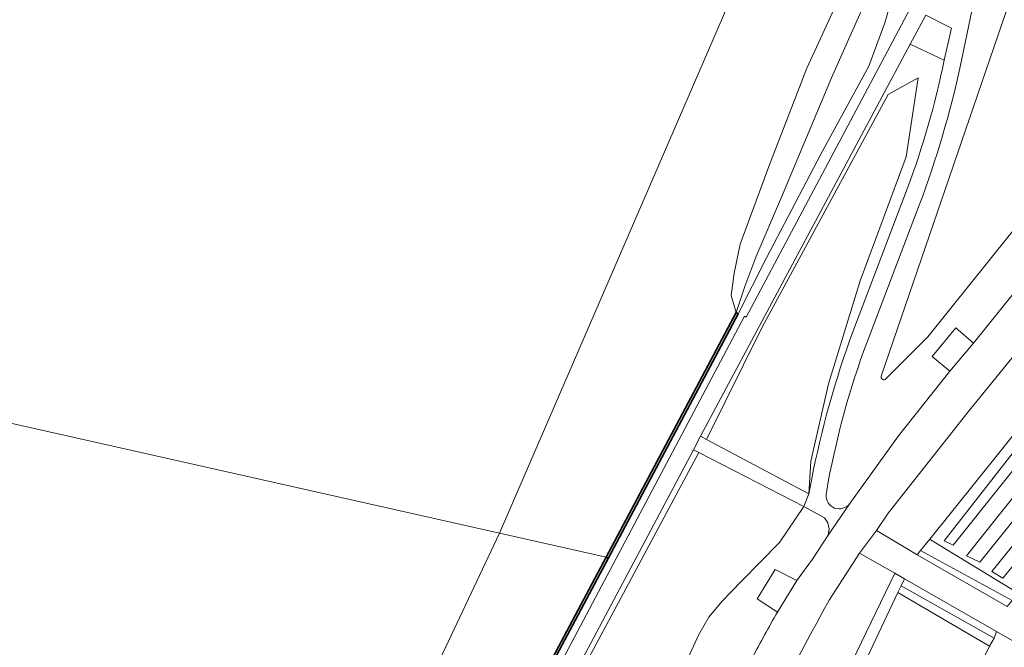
# Model space of a CAD drawing. Extents: x 184422 to 188298, y 343471 to 350189.
# Tile 400 of 513: x 186855 to 186939, y 349301 to 349355. Entities that reach past the tile are written whole.
import ezdxf

# ---------------------------------------------------------------- set-up
doc = ezdxf.new("R2010")
doc.units = 0
for name, color, linetype, lineweight in [('B-WA-GK-KADEMUUR-GV', 252, 'Continuous', 35), ('B-WA-GR-BEPLANTING_CULTUUR_HEESTERS-GV', 252, 'Continuous', 18), ('B-WA-GW-TALUD_KRUIN-G', 252, 'Continuous', 18), ('B-WA-OG-TERREIN_CULTUURSCHEIDING-GV', 252, 'Continuous', 18), ('B-WA-OG-WATER-GV', 252, 'Continuous', 18), ('B-WA-OG-WATER_SLOOT-GV', 252, 'Continuous', 18), ('B-WA-VH-VERHARDING_ASFALT-GV', 252, 'Continuous', 18), ('B-WA-VH-VERHARDING_BETONSTRAATSTEEN-GV', 252, 'Continuous', 18), ('B-WA-VH-VERHARDING_HALFVERHARDING_GRIND-GV', 252, 'Continuous', 18), ('B-WA-VH-VERHARDING_OPEN-GV', 252, 'Continuous', 18), ('B-WA-VH-VERHARDING_STRAATBAKSTEEN-GV', 252, 'Continuous', 18)]:
    doc.layers.add(name, color=color, linetype=linetype, lineweight=lineweight)

msp = doc.modelspace()

# ---------------------------------------------------------------- linework, layer by layer
at = {"layer": 'B-WA-GK-KADEMUUR-GV', "flags": 128}
for points in [[(186916.74, 349329.907), (186916.565, 349330.001), (186905.455, 349309.11), (186905.631, 349309.016)], [(186916.74, 349329.907), (186916.565, 349330.001), (186905.455, 349309.11), (186905.631, 349309.016)], [(186916.74, 349329.907), (186916.565, 349330.001), (186905.455, 349309.11), (186905.631, 349309.016)], [(186888.248, 349276.031), (186898.903, 349296.383), (186905.631, 349309.016), (186905.455, 349309.11), (186898.726, 349296.476), (186888.514, 349276.971), (186888.071, 349276.124)], [(186888.248, 349276.031), (186898.903, 349296.383), (186905.631, 349309.016), (186905.455, 349309.11), (186898.726, 349296.476), (186888.514, 349276.971), (186888.071, 349276.124)], [(186888.248, 349276.031), (186898.903, 349296.383), (186905.631, 349309.016), (186905.455, 349309.11), (186898.726, 349296.476), (186888.514, 349276.971), (186888.071, 349276.124)]]:
    msp.add_lwpolyline(points, close=True, dxfattribs=at)
at = {"layer": 'B-WA-GR-BEPLANTING_CULTUUR_HEESTERS-GV', "flags": 128}
for points in [[(186940.65, 349306.031), (186933.209, 349310.565), (186933.085, 349310.641), (186932.311, 349309.677), (186940.132, 349305.415)], [(186940.65, 349306.031), (186933.209, 349310.565), (186933.085, 349310.641), (186932.311, 349309.677), (186940.132, 349305.415)], [(186940.65, 349306.031), (186933.209, 349310.565), (186933.085, 349310.641), (186932.311, 349309.677), (186940.132, 349305.415)], [(186932.021, 349309.316), (186939.708, 349304.911), (186940.132, 349305.415), (186932.311, 349309.677)], [(186932.021, 349309.316), (186939.708, 349304.911), (186940.132, 349305.415), (186932.311, 349309.677)], [(186932.021, 349309.316), (186939.708, 349304.911), (186940.132, 349305.415), (186932.311, 349309.677)], [(186926.996, 349267.747), (186914.508, 349273.604), (186916.085, 349276.788), (186916.263, 349277.146), (186924.995, 349294.771), (186925.915, 349296.68), (186926.639, 349298.181), (186930.368, 349306.087), (186930.64, 349306.663), (186930.93, 349307.278), (186930.103, 349307.751), (186924.003, 349295.129), (186913.41, 349273.596), (186913.222, 349273.323), (186927.018, 349266.853), (186935.786, 349262.743), (186935.845, 349262.718), (186936.583, 349262.406), (186937.176, 349262.155), (186937.481, 349262.895), (186936.895, 349263.143), (186936.157, 349263.455), (186936.098, 349263.48), (186927.358, 349267.577)], [(186926.996, 349267.747), (186914.508, 349273.604), (186916.085, 349276.788), (186916.263, 349277.146), (186924.995, 349294.771), (186925.915, 349296.68), (186926.639, 349298.181), (186930.368, 349306.087), (186930.64, 349306.663), (186930.93, 349307.278), (186930.103, 349307.751), (186924.003, 349295.129), (186913.41, 349273.596), (186913.222, 349273.323), (186927.018, 349266.853), (186935.786, 349262.743), (186935.845, 349262.718), (186936.583, 349262.406), (186937.176, 349262.155), (186937.481, 349262.895), (186936.895, 349263.143), (186936.157, 349263.455), (186936.098, 349263.48), (186927.358, 349267.577)], [(186926.996, 349267.747), (186914.508, 349273.604), (186916.085, 349276.788), (186916.263, 349277.146), (186924.995, 349294.771), (186925.915, 349296.68), (186926.639, 349298.181), (186930.368, 349306.087), (186930.64, 349306.663), (186930.93, 349307.278), (186930.103, 349307.751), (186924.003, 349295.129), (186913.41, 349273.596), (186913.222, 349273.323), (186927.018, 349266.853), (186935.786, 349262.743), (186935.845, 349262.718), (186936.583, 349262.406), (186937.176, 349262.155), (186937.481, 349262.895), (186936.895, 349263.143), (186936.157, 349263.455), (186936.098, 349263.48), (186927.358, 349267.577)], [(186930.368, 349306.087), (186938.191, 349301.504), (186938.58, 349302.208), (186930.64, 349306.663)], [(186930.368, 349306.087), (186938.191, 349301.504), (186938.58, 349302.208), (186930.64, 349306.663)], [(186930.368, 349306.087), (186938.191, 349301.504), (186938.58, 349302.208), (186930.64, 349306.663)], [(186938.788, 349302.779), (186930.93, 349307.278), (186930.64, 349306.663), (186938.58, 349302.208)], [(186938.788, 349302.779), (186930.93, 349307.278), (186930.64, 349306.663), (186938.58, 349302.208)], [(186938.788, 349302.779), (186930.93, 349307.278), (186930.64, 349306.663), (186938.58, 349302.208)]]:
    msp.add_lwpolyline(points, close=True, dxfattribs=at)
at = {"layer": 'B-WA-GW-TALUD_KRUIN-G', "flags": 128}
for points in [[(186922.777, 349314.534), (186922.921, 349317.309), (186924.439, 349323.921), (186927.144, 349332.717), (186931.079, 349343.298), (186932.093, 349350.054)], [(186922.777, 349314.534), (186922.921, 349317.309), (186924.439, 349323.921), (186927.144, 349332.717), (186931.079, 349343.298), (186932.093, 349350.054)], [(186922.777, 349314.534), (186922.921, 349317.309), (186924.439, 349323.921), (186927.144, 349332.717), (186931.079, 349343.298), (186932.093, 349350.054)], [(186903.243, 349279.164), (186909.088, 349293.189), (186913.373, 349302.506)], [(186903.243, 349279.164), (186909.088, 349293.189), (186913.373, 349302.506)], [(186903.243, 349279.164), (186909.088, 349293.189), (186913.373, 349302.506)]]:
    msp.add_lwpolyline(points, dxfattribs=at)
at = {"layer": 'B-WA-OG-TERREIN_CULTUURSCHEIDING-GV', "flags": 128}
for points in [[(186972.381, 349377.556), (186975.07, 349382.558), (186976.354, 349385.207), (186974.609, 349386.098), (186970.609, 349378.253), (186961.03, 349362.277), (186953.447, 349351.227), (186953.387, 349351.16), (186951.692, 349349.258), (186950.556, 349348.126), (186943.463, 349341.058), (186932.933, 349327.934), (186929.35, 349324.341)], [(186972.381, 349377.556), (186975.07, 349382.558), (186976.354, 349385.207), (186974.609, 349386.098), (186970.609, 349378.253), (186961.03, 349362.277), (186953.447, 349351.227), (186953.387, 349351.16), (186951.692, 349349.258), (186950.556, 349348.126), (186943.463, 349341.058), (186932.933, 349327.934), (186929.35, 349324.341)], [(186972.381, 349377.556), (186975.07, 349382.558), (186976.354, 349385.207), (186974.609, 349386.098), (186970.609, 349378.253), (186961.03, 349362.277), (186953.447, 349351.227), (186953.387, 349351.16), (186951.692, 349349.258), (186950.556, 349348.126), (186943.463, 349341.058), (186932.933, 349327.934), (186929.35, 349324.341)], [(186929.785, 349356.606), (186929.254, 349354.749), (186927.888, 349351.046), (186923.785, 349343.536), (186919.153, 349334.67), (186916.74, 349329.907), (186905.631, 349309.016), (186898.903, 349296.383), (186888.248, 349276.031), (186889.948, 349275.14), (186890.255, 349274.913), (186913.382, 349318.054), (186912.917, 349318.293), (186890.09, 349275.296), (186888.744, 349275.826), (186917.266, 349329.685), (186917.408, 349329.604), (186932.849, 349358.672)], [(186929.785, 349356.606), (186929.254, 349354.749), (186927.888, 349351.046), (186923.785, 349343.536), (186919.153, 349334.67), (186916.74, 349329.907), (186905.631, 349309.016), (186898.903, 349296.383), (186888.248, 349276.031), (186889.948, 349275.14), (186890.255, 349274.913), (186913.382, 349318.054), (186912.917, 349318.293), (186890.09, 349275.296), (186888.744, 349275.826), (186917.266, 349329.685), (186917.408, 349329.604), (186932.849, 349358.672)], [(186929.785, 349356.606), (186929.254, 349354.749), (186927.888, 349351.046), (186923.785, 349343.536), (186919.153, 349334.67), (186916.74, 349329.907), (186905.631, 349309.016), (186898.903, 349296.383), (186888.248, 349276.031), (186889.948, 349275.14), (186890.255, 349274.913), (186913.382, 349318.054), (186912.917, 349318.293), (186890.09, 349275.296), (186888.744, 349275.826), (186917.266, 349329.685), (186917.408, 349329.604), (186932.849, 349358.672)], [(186953.387, 349351.16), (186949.293, 349353.198), (186940.77, 349358.607), (186939.935, 349356.62), (186928.952, 349324.589)], [(186953.387, 349351.16), (186949.293, 349353.198), (186940.77, 349358.607), (186939.935, 349356.62), (186928.952, 349324.589)], [(186953.387, 349351.16), (186949.293, 349353.198), (186940.77, 349358.607), (186939.935, 349356.62), (186928.952, 349324.589)], [(186936.418, 349358.468), (186936.761, 349357.429), (186936.86, 349356.948), (186936.842, 349356.458), (186935.73, 349351.126)], [(186936.418, 349358.468), (186936.761, 349357.429), (186936.86, 349356.948), (186936.842, 349356.458), (186935.73, 349351.126)], [(186936.418, 349358.468), (186936.761, 349357.429), (186936.86, 349356.948), (186936.842, 349356.458), (186935.73, 349351.126)], [(186928.952, 349324.589), (186939.935, 349356.62)], [(186928.952, 349324.589), (186939.935, 349356.62)], [(186928.952, 349324.589), (186939.935, 349356.62)], [(186926.263, 349313.704), (186930.417, 349319.493), (186934.803, 349325.003), (186933.304, 349326.268), (186935.323, 349328.698), (186936.815, 349327.399), (186940.092, 349331.457), (186947.195, 349339.965), (186955.238, 349349.821), (186953.672, 349351.196), (186955.571, 349353.701), (186957.206, 349352.515)], [(186926.263, 349313.704), (186930.417, 349319.493), (186934.803, 349325.003), (186933.304, 349326.268), (186935.323, 349328.698), (186936.815, 349327.399), (186940.092, 349331.457), (186947.195, 349339.965), (186955.238, 349349.821), (186953.672, 349351.196), (186955.571, 349353.701), (186957.206, 349352.515)], [(186926.263, 349313.704), (186930.417, 349319.493), (186934.803, 349325.003), (186933.304, 349326.268), (186935.323, 349328.698), (186936.815, 349327.399), (186940.092, 349331.457), (186947.195, 349339.965), (186955.238, 349349.821), (186953.672, 349351.196), (186955.571, 349353.701), (186957.206, 349352.515)], [(186934.32, 349351.547), (186931.414, 349352.929), (186913.516, 349319.451), (186914.032, 349319.177), (186918.777, 349328.759), (186929.553, 349348.634), (186932.093, 349350.054), (186931.079, 349343.298), (186927.144, 349332.717), (186924.439, 349323.921), (186922.921, 349317.309), (186922.777, 349314.534), (186922.984, 349315.662)], [(186934.32, 349351.547), (186931.414, 349352.929), (186913.516, 349319.451), (186914.032, 349319.177), (186918.777, 349328.759), (186929.553, 349348.634), (186932.093, 349350.054), (186931.079, 349343.298), (186927.144, 349332.717), (186924.439, 349323.921), (186922.921, 349317.309), (186922.777, 349314.534), (186922.984, 349315.662)], [(186934.32, 349351.547), (186931.414, 349352.929), (186913.516, 349319.451), (186914.032, 349319.177), (186918.777, 349328.759), (186929.553, 349348.634), (186932.093, 349350.054), (186931.079, 349343.298), (186927.144, 349332.717), (186924.439, 349323.921), (186922.921, 349317.309), (186922.777, 349314.534), (186922.984, 349315.662)], [(186929.35, 349324.341), (186932.933, 349327.934), (186943.463, 349341.058), (186950.556, 349348.126), (186951.692, 349349.258), (186953.387, 349351.16)], [(186929.35, 349324.341), (186932.933, 349327.934), (186943.463, 349341.058), (186950.556, 349348.126), (186951.692, 349349.258), (186953.387, 349351.16)], [(186929.35, 349324.341), (186932.933, 349327.934), (186943.463, 349341.058), (186950.556, 349348.126), (186951.692, 349349.258), (186953.387, 349351.16)], [(186926.531, 349328.365), (186931.169, 349340.578)], [(186926.531, 349328.365), (186931.169, 349340.578)], [(186926.531, 349328.365), (186931.169, 349340.578)], [(186932.192, 349339.172), (186927.708, 349327.415)], [(186932.192, 349339.172), (186927.708, 349327.415)], [(186932.192, 349339.172), (186927.708, 349327.415)], [(186945.111, 349325.615), (186933.085, 349310.641), (186933.209, 349310.565), (186940.65, 349306.031)], [(186945.111, 349325.615), (186933.085, 349310.641), (186933.209, 349310.565), (186940.65, 349306.031)], [(186945.111, 349325.615), (186933.085, 349310.641), (186933.209, 349310.565), (186940.65, 349306.031)], [(186944.143, 349321.463), (186935.092, 349310.133), (186934.327, 349310.503), (186943.249, 349321.944)], [(186944.143, 349321.463), (186935.092, 349310.133), (186934.327, 349310.503), (186943.249, 349321.944)], [(186944.143, 349321.463), (186935.092, 349310.133), (186934.327, 349310.503), (186943.249, 349321.944)], [(186946.351, 349319.816), (186937.368, 349308.682), (186936.235, 349309.237), (186945.291, 349320.595)], [(186946.351, 349319.816), (186937.368, 349308.682), (186936.235, 349309.237), (186945.291, 349320.595)], [(186946.351, 349319.816), (186937.368, 349308.682), (186936.235, 349309.237), (186945.291, 349320.595)], [(186948.327, 349318.323), (186939.343, 349307.316), (186938.383, 349307.896), (186947.384, 349319.032)], [(186948.327, 349318.323), (186939.343, 349307.316), (186938.383, 349307.896), (186947.384, 349319.032)], [(186948.327, 349318.323), (186939.343, 349307.316), (186938.383, 349307.896), (186947.384, 349319.032)], [(186913.382, 349318.054), (186890.255, 349274.913), (186893.066, 349273.326), (186895.268, 349270.315), (186895.614, 349270.382), (186898.948, 349272.928), (186900.063, 349274.157)], [(186913.382, 349318.054), (186890.255, 349274.913), (186893.066, 349273.326), (186895.268, 349270.315), (186895.614, 349270.382), (186898.948, 349272.928), (186900.063, 349274.157)], [(186913.382, 349318.054), (186890.255, 349274.913), (186893.066, 349273.326), (186895.268, 349270.315), (186895.614, 349270.382), (186898.948, 349272.928), (186900.063, 349274.157)], [(186903.243, 349279.164), (186909.088, 349293.189), (186913.373, 349302.506), (186914.225, 349304.005), (186915.32, 349305.338), (186917.022, 349307.08), (186920.265, 349310.359), (186922.331, 349313.448), (186913.382, 349318.054)], [(186903.243, 349279.164), (186909.088, 349293.189), (186913.373, 349302.506), (186914.225, 349304.005), (186915.32, 349305.338), (186917.022, 349307.08), (186920.265, 349310.359), (186922.331, 349313.448), (186913.382, 349318.054)], [(186903.243, 349279.164), (186909.088, 349293.189), (186913.373, 349302.506), (186914.225, 349304.005), (186915.32, 349305.338), (186917.022, 349307.08), (186920.265, 349310.359), (186922.331, 349313.448), (186913.382, 349318.054)], [(186924.426, 349315.556), (186924.234, 349314.45)], [(186924.426, 349315.556), (186924.234, 349314.45)], [(186924.426, 349315.556), (186924.234, 349314.45)], [(186921.727, 349307.125), (186923.065, 349308.934), (186924.412, 349310.989), (186924.489, 349311.55), (186924.398, 349312.056), (186924.089, 349312.466), (186922.331, 349313.448), (186920.265, 349310.359), (186917.022, 349307.08), (186915.32, 349305.338), (186914.225, 349304.005), (186913.373, 349302.506), (186909.088, 349293.189), (186903.243, 349279.164)], [(186921.727, 349307.125), (186923.065, 349308.934), (186924.412, 349310.989), (186924.489, 349311.55), (186924.398, 349312.056), (186924.089, 349312.466), (186922.331, 349313.448), (186920.265, 349310.359), (186917.022, 349307.08), (186915.32, 349305.338), (186914.225, 349304.005), (186913.373, 349302.506), (186909.088, 349293.189), (186903.243, 349279.164)], [(186921.727, 349307.125), (186923.065, 349308.934), (186924.412, 349310.989), (186924.489, 349311.55), (186924.398, 349312.056), (186924.089, 349312.466), (186922.331, 349313.448), (186920.265, 349310.359), (186917.022, 349307.08), (186915.32, 349305.338), (186914.225, 349304.005), (186913.373, 349302.506), (186909.088, 349293.189), (186903.243, 349279.164)], [(186920.083, 349304.422), (186918.345, 349305.547), (186919.896, 349308.071), (186921.727, 349307.125)], [(186920.083, 349304.422), (186918.345, 349305.547), (186919.896, 349308.071), (186921.727, 349307.125)], [(186920.083, 349304.422), (186918.345, 349305.547), (186919.896, 349308.071), (186921.727, 349307.125)]]:
    msp.add_lwpolyline(points, dxfattribs=at)
at = {"layer": 'B-WA-OG-TERREIN_CULTUURSCHEIDING-GV'}
for points in [[(186931.169, 349340.578, 0.040429), (186934.32, 349351.547)], [(186931.169, 349340.578, 0.040429), (186934.32, 349351.547)], [(186931.169, 349340.578, 0.040429), (186934.32, 349351.547)], [(186935.73, 349351.126, -0.034974), (186932.192, 349339.172)], [(186935.73, 349351.126, -0.034974), (186932.192, 349339.172)], [(186935.73, 349351.126, -0.034974), (186932.192, 349339.172)], [(186922.984, 349315.662, -0.040525), (186926.531, 349328.365)], [(186922.984, 349315.662, -0.040525), (186926.531, 349328.365)], [(186922.984, 349315.662, -0.040525), (186926.531, 349328.365)], [(186927.708, 349327.415, 0.042646), (186924.426, 349315.556)], [(186927.708, 349327.415, 0.042646), (186924.426, 349315.556)], [(186927.708, 349327.415, 0.042646), (186924.426, 349315.556)], [(186928.952, 349324.589, 0.801086), (186929.35, 349324.341)], [(186929.35, 349324.341, -0.801086), (186928.952, 349324.589)], [(186928.952, 349324.589, 0.801086), (186929.35, 349324.341)], [(186929.35, 349324.341, -0.801086), (186928.952, 349324.589)], [(186928.952, 349324.589, 0.801086), (186929.35, 349324.341)], [(186929.35, 349324.341, -0.801086), (186928.952, 349324.589)], [(186924.234, 349314.45, 0.750029), (186926.263, 349313.704)], [(186924.234, 349314.45, 0.750029), (186926.263, 349313.704)], [(186924.234, 349314.45, 0.750029), (186926.263, 349313.704)], [(186917.93, 349300.505, -0.010655), (186920.083, 349304.422)], [(186917.93, 349300.505, -0.010655), (186920.083, 349304.422)], [(186917.93, 349300.505, -0.010655), (186920.083, 349304.422)]]:
    msp.add_lwpolyline(points, format="xyb", dxfattribs=at)
at = {"layer": 'B-WA-OG-TERREIN_CULTUURSCHEIDING-GV', "flags": 128}
for points in [[(186922.777, 349314.534), (186922.921, 349317.309), (186924.439, 349323.921), (186927.144, 349332.717), (186931.079, 349343.298), (186932.093, 349350.054), (186929.553, 349348.634), (186918.777, 349328.759), (186914.032, 349319.177)], [(186922.777, 349314.534), (186922.921, 349317.309), (186924.439, 349323.921), (186927.144, 349332.717), (186931.079, 349343.298), (186932.093, 349350.054), (186929.553, 349348.634), (186918.777, 349328.759), (186914.032, 349319.177)], [(186922.777, 349314.534), (186922.921, 349317.309), (186924.439, 349323.921), (186927.144, 349332.717), (186931.079, 349343.298), (186932.093, 349350.054), (186929.553, 349348.634), (186918.777, 349328.759), (186914.032, 349319.177)], [(186944.143, 349321.463), (186943.849, 349321.677), (186943.745, 349321.565), (186943.249, 349321.944), (186934.327, 349310.503), (186935.092, 349310.133)], [(186944.143, 349321.463), (186943.849, 349321.677), (186943.745, 349321.565), (186943.249, 349321.944), (186934.327, 349310.503), (186935.092, 349310.133)], [(186944.143, 349321.463), (186943.849, 349321.677), (186943.745, 349321.565), (186943.249, 349321.944), (186934.327, 349310.503), (186935.092, 349310.133)], [(186946.351, 349319.816), (186945.291, 349320.595), (186936.235, 349309.237), (186937.368, 349308.682)], [(186946.351, 349319.816), (186945.291, 349320.595), (186936.235, 349309.237), (186937.368, 349308.682)], [(186946.351, 349319.816), (186945.291, 349320.595), (186936.235, 349309.237), (186937.368, 349308.682)], [(186948.327, 349318.323), (186947.384, 349319.032), (186938.383, 349307.896), (186939.343, 349307.316)], [(186948.327, 349318.323), (186947.384, 349319.032), (186938.383, 349307.896), (186939.343, 349307.316)], [(186948.327, 349318.323), (186947.384, 349319.032), (186938.383, 349307.896), (186939.343, 349307.316)], [(186926.639, 349298.181), (186933.914, 349294.055), (186934.59, 349294.195), (186938.191, 349301.504), (186930.368, 349306.087)], [(186926.639, 349298.181), (186933.914, 349294.055), (186934.59, 349294.195), (186938.191, 349301.504), (186930.368, 349306.087)], [(186926.639, 349298.181), (186933.914, 349294.055), (186934.59, 349294.195), (186938.191, 349301.504), (186930.368, 349306.087)]]:
    msp.add_lwpolyline(points, close=True, dxfattribs=at)
at = {"layer": 'B-WA-OG-WATER-GV', "flags": 128}
for points in [[(186828.88, 349358.925), (186827.064, 349353.92), (186824.332, 349347.776), (186815.733, 349329.308), (186896.343, 349311.161), (186946.514, 349427.109)], [(186828.88, 349358.925), (186827.064, 349353.92), (186824.332, 349347.776), (186815.733, 349329.308), (186896.343, 349311.161), (186946.514, 349427.109)], [(186828.88, 349358.925), (186827.064, 349353.92), (186824.332, 349347.776), (186815.733, 349329.308), (186896.343, 349311.161), (186946.514, 349427.109)], [(186865.771, 349254.003), (186868.594, 349260.164), (186869.22, 349262.386), (186870.905, 349264.627), (186874.82, 349271.66), (186876.74, 349274.665), (186877.496, 349275.849), (186881.08, 349278.846), (186896.343, 349311.161), (186815.733, 349329.308)], [(186865.771, 349254.003), (186868.594, 349260.164), (186869.22, 349262.386), (186870.905, 349264.627), (186874.82, 349271.66), (186876.74, 349274.665), (186877.496, 349275.849), (186881.08, 349278.846), (186896.343, 349311.161), (186815.733, 349329.308)], [(186865.771, 349254.003), (186868.594, 349260.164), (186869.22, 349262.386), (186870.905, 349264.627), (186874.82, 349271.66), (186876.74, 349274.665), (186877.496, 349275.849), (186881.08, 349278.846), (186896.343, 349311.161), (186815.733, 349329.308)]]:
    msp.add_lwpolyline(points, dxfattribs=at)
for points in [[(186896.343, 349311.161), (186905.455, 349309.11), (186916.565, 349330.001), (186916.129, 349331.462), (186916.382, 349333.359), (186916.909, 349335.845), (186919.435, 349342.713), (186922.588, 349350.885), (186926.409, 349359.18), (186927.068, 349360.612), (186927.189, 349360.874), (186930.694, 349369.348), (186934.301, 349378.6), (186937.841, 349387.06), (186940.848, 349395.262), (186943.408, 349403.095), (186944.886, 349407.909), (186945.955, 349412.461), (186946.604, 349416.463), (186946.827, 349419.737), (186946.676, 349423.96), (186946.514, 349427.109)], [(186896.343, 349311.161), (186905.455, 349309.11), (186916.565, 349330.001), (186916.129, 349331.462), (186916.382, 349333.359), (186916.909, 349335.845), (186919.435, 349342.713), (186922.588, 349350.885), (186926.409, 349359.18), (186927.068, 349360.612), (186927.189, 349360.874), (186930.694, 349369.348), (186934.301, 349378.6), (186937.841, 349387.06), (186940.848, 349395.262), (186943.408, 349403.095), (186944.886, 349407.909), (186945.955, 349412.461), (186946.604, 349416.463), (186946.827, 349419.737), (186946.676, 349423.96), (186946.514, 349427.109)], [(186896.343, 349311.161), (186905.455, 349309.11), (186916.565, 349330.001), (186916.129, 349331.462), (186916.382, 349333.359), (186916.909, 349335.845), (186919.435, 349342.713), (186922.588, 349350.885), (186926.409, 349359.18), (186927.068, 349360.612), (186927.189, 349360.874), (186930.694, 349369.348), (186934.301, 349378.6), (186937.841, 349387.06), (186940.848, 349395.262), (186943.408, 349403.095), (186944.886, 349407.909), (186945.955, 349412.461), (186946.604, 349416.463), (186946.827, 349419.737), (186946.676, 349423.96), (186946.514, 349427.109)], [(186881.08, 349278.846), (186883.673, 349278.609), (186888.514, 349276.971), (186898.726, 349296.476), (186905.455, 349309.11), (186896.343, 349311.161)], [(186881.08, 349278.846), (186883.673, 349278.609), (186888.514, 349276.971), (186898.726, 349296.476), (186905.455, 349309.11), (186896.343, 349311.161)], [(186881.08, 349278.846), (186883.673, 349278.609), (186888.514, 349276.971), (186898.726, 349296.476), (186905.455, 349309.11), (186896.343, 349311.161)]]:
    msp.add_lwpolyline(points, close=True, dxfattribs=at)
at = {"layer": 'B-WA-OG-WATER_SLOOT-GV', "flags": 128}
msp.add_lwpolyline([(186928.14, 349357.824), (186924.714, 349350.039), (186920.435, 349339.868), (186918.227, 349334.744), (186917.312, 349332.22), (186916.565, 349330.001), (186916.74, 349329.907), (186919.153, 349334.67), (186923.785, 349343.536), (186927.888, 349351.046), (186929.254, 349354.749), (186929.785, 349356.606)], dxfattribs=at)
msp.add_lwpolyline([(186928.14, 349357.824), (186924.714, 349350.039), (186920.435, 349339.868), (186918.227, 349334.744), (186917.312, 349332.22), (186916.565, 349330.001), (186916.74, 349329.907), (186919.153, 349334.67), (186923.785, 349343.536), (186927.888, 349351.046), (186929.254, 349354.749), (186929.785, 349356.606)], dxfattribs=at)
msp.add_lwpolyline([(186928.14, 349357.824), (186924.714, 349350.039), (186920.435, 349339.868), (186918.227, 349334.744), (186917.312, 349332.22), (186916.565, 349330.001), (186916.74, 349329.907), (186919.153, 349334.67), (186923.785, 349343.536), (186927.888, 349351.046), (186929.254, 349354.749), (186929.785, 349356.606)], dxfattribs=at)
at = {"layer": 'B-WA-VH-VERHARDING_ASFALT-GV', "flags": 128}
for points in [[(186957.206, 349352.515), (186955.238, 349349.821), (186947.195, 349339.965), (186940.092, 349331.457), (186936.815, 349327.399), (186934.803, 349325.003), (186930.417, 349319.493), (186926.263, 349313.704), (186924.412, 349310.989), (186923.065, 349308.934), (186921.727, 349307.125), (186920.083, 349304.422)], [(186957.206, 349352.515), (186955.238, 349349.821), (186947.195, 349339.965), (186940.092, 349331.457), (186936.815, 349327.399), (186934.803, 349325.003), (186930.417, 349319.493), (186926.263, 349313.704), (186924.412, 349310.989), (186923.065, 349308.934), (186921.727, 349307.125), (186920.083, 349304.422)], [(186957.206, 349352.515), (186955.238, 349349.821), (186947.195, 349339.965), (186940.092, 349331.457), (186936.815, 349327.399), (186934.803, 349325.003), (186930.417, 349319.493), (186926.263, 349313.704), (186924.412, 349310.989), (186923.065, 349308.934), (186921.727, 349307.125), (186920.083, 349304.422)], [(186924.508, 349305.456), (186927.101, 349309.469), (186928.556, 349311.398), (186929.55, 349312.885), (186936.37, 349321.529), (186943.325, 349330.068), (186954.411, 349343.492)], [(186924.508, 349305.456), (186927.101, 349309.469), (186928.556, 349311.398), (186929.55, 349312.885), (186936.37, 349321.529), (186943.325, 349330.068), (186954.411, 349343.492)], [(186924.508, 349305.456), (186927.101, 349309.469), (186928.556, 349311.398), (186929.55, 349312.885), (186936.37, 349321.529), (186943.325, 349330.068), (186954.411, 349343.492)], [(186940.731, 349301.667), (186938.788, 349302.779), (186938.58, 349302.208), (186938.191, 349301.504), (186934.59, 349294.195), (186933.914, 349294.055), (186926.639, 349298.181), (186925.915, 349296.68), (186933.104, 349292.404), (186933.496, 349291.776), (186932.858, 349290.678), (186932.568, 349290.131), (186934.421, 349289.249), (186935.047, 349290.542), (186935.77, 349290.671), (186946.633, 349284.435)], [(186940.731, 349301.667), (186938.788, 349302.779), (186938.58, 349302.208), (186938.191, 349301.504), (186934.59, 349294.195), (186933.914, 349294.055), (186926.639, 349298.181), (186925.915, 349296.68), (186933.104, 349292.404), (186933.496, 349291.776), (186932.858, 349290.678), (186932.568, 349290.131), (186934.421, 349289.249), (186935.047, 349290.542), (186935.77, 349290.671), (186946.633, 349284.435)], [(186940.731, 349301.667), (186938.788, 349302.779), (186938.58, 349302.208), (186938.191, 349301.504), (186934.59, 349294.195), (186933.914, 349294.055), (186926.639, 349298.181), (186925.915, 349296.68), (186933.104, 349292.404), (186933.496, 349291.776), (186932.858, 349290.678), (186932.568, 349290.131), (186934.421, 349289.249), (186935.047, 349290.542), (186935.77, 349290.671), (186946.633, 349284.435)]]:
    msp.add_lwpolyline(points, dxfattribs=at)
at = {"layer": 'B-WA-VH-VERHARDING_ASFALT-GV'}
for points in [[(186909.707, 349273.387, -0.037257), (186924.508, 349305.456)], [(186909.707, 349273.387, -0.037257), (186924.508, 349305.456)], [(186909.707, 349273.387, -0.037257), (186924.508, 349305.456)], [(186920.083, 349304.422, 0.010655), (186917.93, 349300.505)], [(186920.083, 349304.422, 0.010655), (186917.93, 349300.505)], [(186920.083, 349304.422, 0.010655), (186917.93, 349300.505)]]:
    msp.add_lwpolyline(points, format="xyb", dxfattribs=at)
at = {"layer": 'B-WA-VH-VERHARDING_BETONSTRAATSTEEN-GV', "flags": 128}
msp.add_lwpolyline([(186939.708, 349304.911), (186932.021, 349309.316), (186931.731, 349309.482), (186931.349, 349309.701), (186928.556, 349311.398), (186927.101, 349309.469), (186930.103, 349307.751), (186930.93, 349307.278), (186938.788, 349302.779), (186940.731, 349301.667)], dxfattribs=at)
msp.add_lwpolyline([(186939.708, 349304.911), (186932.021, 349309.316), (186931.731, 349309.482), (186931.349, 349309.701), (186928.556, 349311.398), (186927.101, 349309.469), (186930.103, 349307.751), (186930.93, 349307.278), (186938.788, 349302.779), (186940.731, 349301.667)], dxfattribs=at)
msp.add_lwpolyline([(186939.708, 349304.911), (186932.021, 349309.316), (186931.731, 349309.482), (186931.349, 349309.701), (186928.556, 349311.398), (186927.101, 349309.469), (186930.103, 349307.751), (186930.93, 349307.278), (186938.788, 349302.779), (186940.731, 349301.667)], dxfattribs=at)
at = {"layer": 'B-WA-VH-VERHARDING_HALFVERHARDING_GRIND-GV', "flags": 128}
for points in [[(186954.411, 349343.492), (186943.325, 349330.068), (186936.37, 349321.529), (186929.55, 349312.885), (186928.556, 349311.398), (186931.349, 349309.701), (186931.731, 349309.482), (186932.021, 349309.316), (186932.311, 349309.677), (186933.085, 349310.641), (186945.111, 349325.615), (186958.607, 349342.535), (186962.641, 349348.088), (186962.88, 349348.391), (186962.952, 349348.482), (186966.666, 349352.345), (186967.362, 349353.07), (186969.085, 349354.862), (186967.758, 349356.014), (186964.378, 349357.279)], [(186954.411, 349343.492), (186943.325, 349330.068), (186936.37, 349321.529), (186929.55, 349312.885), (186928.556, 349311.398), (186931.349, 349309.701), (186931.731, 349309.482), (186932.021, 349309.316), (186932.311, 349309.677), (186933.085, 349310.641), (186945.111, 349325.615), (186958.607, 349342.535), (186962.641, 349348.088), (186962.88, 349348.391), (186962.952, 349348.482), (186966.666, 349352.345), (186967.362, 349353.07), (186969.085, 349354.862), (186967.758, 349356.014), (186964.378, 349357.279)], [(186954.411, 349343.492), (186943.325, 349330.068), (186936.37, 349321.529), (186929.55, 349312.885), (186928.556, 349311.398), (186931.349, 349309.701), (186931.731, 349309.482), (186932.021, 349309.316), (186932.311, 349309.677), (186933.085, 349310.641), (186945.111, 349325.615), (186958.607, 349342.535), (186962.641, 349348.088), (186962.88, 349348.391), (186962.952, 349348.482), (186966.666, 349352.345), (186967.362, 349353.07), (186969.085, 349354.862), (186967.758, 349356.014), (186964.378, 349357.279)], [(186909.707, 349273.387), (186910.859, 349271.8), (186911.847, 349271.324), (186913.222, 349273.323), (186913.41, 349273.596), (186924.003, 349295.129), (186930.103, 349307.751), (186927.101, 349309.469)], [(186909.707, 349273.387), (186910.859, 349271.8), (186911.847, 349271.324), (186913.222, 349273.323), (186913.41, 349273.596), (186924.003, 349295.129), (186930.103, 349307.751), (186927.101, 349309.469)], [(186909.707, 349273.387), (186910.859, 349271.8), (186911.847, 349271.324), (186913.222, 349273.323), (186913.41, 349273.596), (186924.003, 349295.129), (186930.103, 349307.751), (186927.101, 349309.469)], [(186927.101, 349309.469), (186924.508, 349305.456)], [(186927.101, 349309.469), (186924.508, 349305.456)], [(186927.101, 349309.469), (186924.508, 349305.456)]]:
    msp.add_lwpolyline(points, dxfattribs=at)
at = {"layer": 'B-WA-VH-VERHARDING_HALFVERHARDING_GRIND-GV'}
msp.add_lwpolyline([(186924.508, 349305.456, 0.037257), (186909.707, 349273.387)], format="xyb", dxfattribs=at)
msp.add_lwpolyline([(186924.508, 349305.456, 0.037257), (186909.707, 349273.387)], format="xyb", dxfattribs=at)
msp.add_lwpolyline([(186924.508, 349305.456, 0.037257), (186909.707, 349273.387)], format="xyb", dxfattribs=at)
at = {"layer": 'B-WA-VH-VERHARDING_OPEN-GV', "flags": 128}
for points in [[(186932.849, 349358.672), (186917.408, 349329.604), (186917.266, 349329.685), (186888.744, 349275.826), (186890.09, 349275.296), (186912.917, 349318.293), (186913.516, 349319.451), (186931.414, 349352.929)], [(186932.849, 349358.672), (186917.408, 349329.604), (186917.266, 349329.685), (186888.744, 349275.826), (186890.09, 349275.296), (186912.917, 349318.293), (186913.516, 349319.451), (186931.414, 349352.929)], [(186932.849, 349358.672), (186917.408, 349329.604), (186917.266, 349329.685), (186888.744, 349275.826), (186890.09, 349275.296), (186912.917, 349318.293), (186913.516, 349319.451), (186931.414, 349352.929)], [(186926.409, 349359.18), (186922.588, 349350.885), (186919.435, 349342.713), (186916.909, 349335.845), (186916.382, 349333.359), (186916.129, 349331.462), (186916.565, 349330.001), (186917.312, 349332.22), (186918.227, 349334.744), (186920.435, 349339.868), (186924.714, 349350.039), (186928.14, 349357.824)], [(186926.409, 349359.18), (186922.588, 349350.885), (186919.435, 349342.713), (186916.909, 349335.845), (186916.382, 349333.359), (186916.129, 349331.462), (186916.565, 349330.001), (186917.312, 349332.22), (186918.227, 349334.744), (186920.435, 349339.868), (186924.714, 349350.039), (186928.14, 349357.824)], [(186926.409, 349359.18), (186922.588, 349350.885), (186919.435, 349342.713), (186916.909, 349335.845), (186916.382, 349333.359), (186916.129, 349331.462), (186916.565, 349330.001), (186917.312, 349332.22), (186918.227, 349334.744), (186920.435, 349339.868), (186924.714, 349350.039), (186928.14, 349357.824)], [(186935.73, 349351.126), (186936.842, 349356.458), (186936.86, 349356.948), (186936.761, 349357.429), (186936.418, 349358.468)], [(186935.73, 349351.126), (186936.842, 349356.458), (186936.86, 349356.948), (186936.761, 349357.429), (186936.418, 349358.468)], [(186935.73, 349351.126), (186936.842, 349356.458), (186936.86, 349356.948), (186936.761, 349357.429), (186936.418, 349358.468)], [(186931.414, 349352.929), (186932.76, 349355.414), (186934.937, 349354.303), (186934.32, 349351.547)], [(186931.414, 349352.929), (186932.76, 349355.414), (186934.937, 349354.303), (186934.32, 349351.547)], [(186931.414, 349352.929), (186932.76, 349355.414), (186934.937, 349354.303), (186934.32, 349351.547)], [(186931.169, 349340.578), (186926.531, 349328.365)], [(186931.169, 349340.578), (186926.531, 349328.365)], [(186931.169, 349340.578), (186926.531, 349328.365)], [(186927.708, 349327.415), (186932.192, 349339.172)], [(186927.708, 349327.415), (186932.192, 349339.172)], [(186927.708, 349327.415), (186932.192, 349339.172)], [(186922.984, 349315.662), (186922.777, 349314.534), (186922.331, 349313.448), (186924.089, 349312.466), (186924.398, 349312.056), (186924.489, 349311.55), (186924.412, 349310.989), (186926.263, 349313.704)], [(186922.984, 349315.662), (186922.777, 349314.534), (186922.331, 349313.448), (186924.089, 349312.466), (186924.398, 349312.056), (186924.489, 349311.55), (186924.412, 349310.989), (186926.263, 349313.704)], [(186922.984, 349315.662), (186922.777, 349314.534), (186922.331, 349313.448), (186924.089, 349312.466), (186924.398, 349312.056), (186924.489, 349311.55), (186924.412, 349310.989), (186926.263, 349313.704)], [(186924.234, 349314.45), (186924.426, 349315.556)], [(186924.234, 349314.45), (186924.426, 349315.556)], [(186924.234, 349314.45), (186924.426, 349315.556)]]:
    msp.add_lwpolyline(points, dxfattribs=at)
for points in [[(186931.414, 349352.929), (186934.32, 349351.547), (186934.937, 349354.303), (186932.76, 349355.414)], [(186931.414, 349352.929), (186934.32, 349351.547), (186934.937, 349354.303), (186932.76, 349355.414)], [(186931.414, 349352.929), (186934.32, 349351.547), (186934.937, 349354.303), (186932.76, 349355.414)], [(186922.777, 349314.534), (186914.032, 349319.177), (186913.516, 349319.451), (186912.917, 349318.293), (186913.382, 349318.054), (186922.331, 349313.448)], [(186922.777, 349314.534), (186914.032, 349319.177), (186913.516, 349319.451), (186912.917, 349318.293), (186913.382, 349318.054), (186922.331, 349313.448)], [(186922.777, 349314.534), (186914.032, 349319.177), (186913.516, 349319.451), (186912.917, 349318.293), (186913.382, 349318.054), (186922.331, 349313.448)]]:
    msp.add_lwpolyline(points, close=True, dxfattribs=at)
at = {"layer": 'B-WA-VH-VERHARDING_OPEN-GV'}
for points in [[(186934.32, 349351.547, -0.040429), (186931.169, 349340.578)], [(186934.32, 349351.547, -0.040429), (186931.169, 349340.578)], [(186934.32, 349351.547, -0.040429), (186931.169, 349340.578)], [(186932.192, 349339.172, 0.034974), (186935.73, 349351.126)], [(186932.192, 349339.172, 0.034974), (186935.73, 349351.126)], [(186932.192, 349339.172, 0.034974), (186935.73, 349351.126)], [(186926.531, 349328.365, 0.040525), (186922.984, 349315.662)], [(186926.531, 349328.365, 0.040525), (186922.984, 349315.662)], [(186926.531, 349328.365, 0.040525), (186922.984, 349315.662)], [(186924.426, 349315.556, -0.042646), (186927.708, 349327.415)], [(186924.426, 349315.556, -0.042646), (186927.708, 349327.415)], [(186924.426, 349315.556, -0.042646), (186927.708, 349327.415)], [(186926.263, 349313.704, -0.750029), (186924.234, 349314.45)], [(186926.263, 349313.704, -0.750029), (186924.234, 349314.45)], [(186926.263, 349313.704, -0.750029), (186924.234, 349314.45)]]:
    msp.add_lwpolyline(points, format="xyb", dxfattribs=at)
at = {"layer": 'B-WA-VH-VERHARDING_STRAATBAKSTEEN-GV', "flags": 128}
for points in [[(186934.803, 349325.003), (186936.815, 349327.399), (186935.323, 349328.698), (186933.304, 349326.268)], [(186934.803, 349325.003), (186936.815, 349327.399), (186935.323, 349328.698), (186933.304, 349326.268)], [(186934.803, 349325.003), (186936.815, 349327.399), (186935.323, 349328.698), (186933.304, 349326.268)], [(186921.727, 349307.125), (186919.896, 349308.071), (186918.345, 349305.547), (186920.083, 349304.422)], [(186921.727, 349307.125), (186919.896, 349308.071), (186918.345, 349305.547), (186920.083, 349304.422)], [(186921.727, 349307.125), (186919.896, 349308.071), (186918.345, 349305.547), (186920.083, 349304.422)]]:
    msp.add_lwpolyline(points, close=True, dxfattribs=at)

doc.saveas('drawing.dxf')
